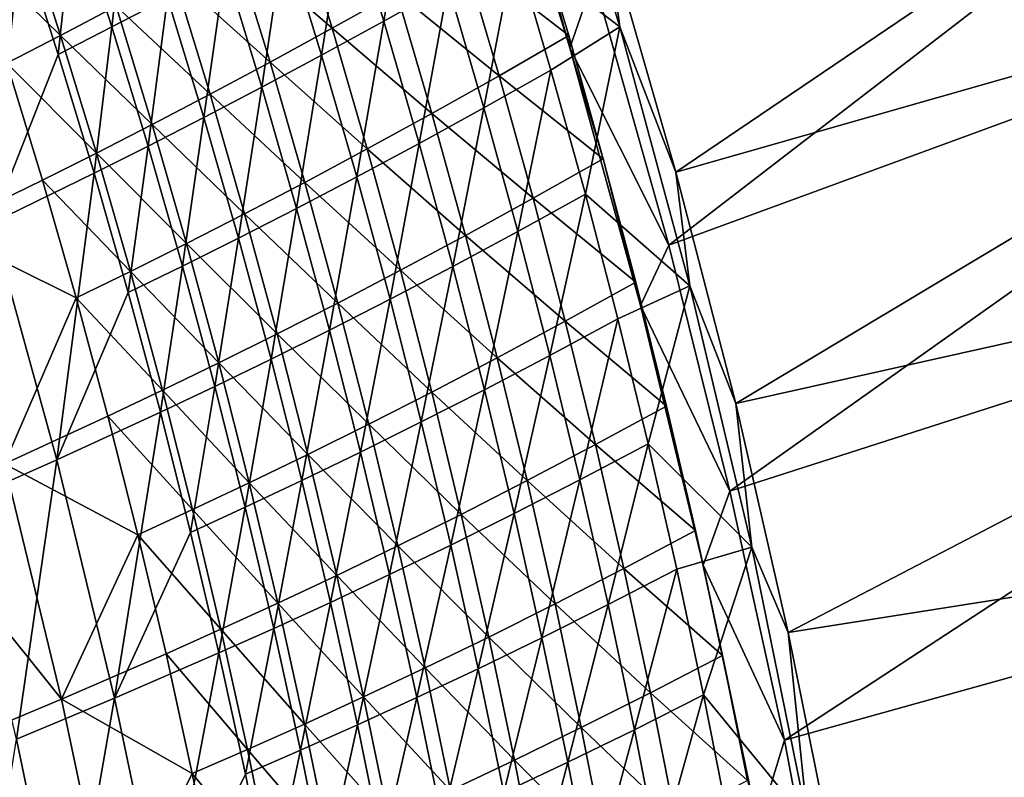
# Model space of a CAD drawing. Header units: metres. Extents: x 0 to 1400, y -1400 to 0.
# Tile 295 of 366: x 1270 to 1327, y -415 to -372. Entities that reach past the tile are written whole.
import ezdxf

# ---------------------------------------------------------------- set-up
doc = ezdxf.new("R2010")
doc.units = ezdxf.units.M

msp = doc.modelspace()

# ---------------------------------------------------------------- linework, layer by layer
at = {"layer": 'None'}
for points in [[(1304.176025, -367.089111, -32.129028), (1352.335571, -350.705872, -3), (1308.094849, -380.714813, -32.129078)], [(1352.335571, -350.705872, -3), (1356.939453, -366.763702, -3), (1308.094849, -380.714813, -32.129078)], [(1303.371338, -369.592438, -29.543886), (1307.676147, -384.91153, -29.543943), (1351.628052, -351.039612)], [(1351.628052, -351.039612), (1307.676147, -384.91153, -29.543943), (1356.223145, -367.0802)], [(1300.424194, -357.820374, -32.845264), (1304.86731, -372.360352, -32.845219), (1298.826904, -367.756226, -60.639706)], [(1300.424194, -357.820374, -32.845264), (1304.176025, -367.089111, -32.129028), (1304.86731, -372.360352, -32.845219)], [(1302, -373.569305, -30.947268), (1297.49353, -358.905182, -30.945208), (1299.840698, -365.826721, -32.351471)], [(1302, -373.569305, -30.947268), (1303.371338, -369.592438, -29.543886), (1297.49353, -358.905182, -30.945208)], [(1292.824097, -362.927704, -88.467834), (1291.302368, -372.036102, -116.334129), (1289.151733, -365.0383, -116.330811)], [(1292.824097, -362.927704, -88.467834), (1294.997314, -369.959747, -88.470154), (1291.302368, -372.036102, -116.334129)], [(1276.674683, -363.833923, -200.069901), (1275.689575, -372.368317, -228.0289), (1273.499268, -365.550751, -228.023712)], [(1276.674683, -363.833923, -200.069901), (1278.880737, -370.688141, -200.074814), (1275.689575, -372.368317, -228.0289)], [(1289.151733, -365.0383, -116.330811), (1287.737061, -373.992676, -144.22699), (1285.606812, -367.030365, -144.222961)], [(1289.151733, -365.0383, -116.330811), (1291.302368, -372.036102, -116.334129), (1287.737061, -373.992676, -144.22699)], [(1273.499268, -365.550751, -228.023712), (1272.606079, -373.959015, -255.998444), (1270.430542, -367.177704, -255.993134)], [(1273.499268, -365.550751, -228.023712), (1275.689575, -372.368317, -228.0289), (1272.606079, -373.959015, -255.998444)], [(1288.337891, -372.434845, -115.890923), (1286.209351, -365.522736, -115.887184), (1282.662231, -367.514465, -143.794128)], [(1288.337891, -372.434845, -115.890923), (1292.035156, -370.360229, -88.01181), (1286.209351, -365.522736, -115.887184)], [(1301.934082, -372.86795, -32.351276), (1299.840698, -365.826721, -32.351471), (1295.867554, -368.160065, -60.165554)], [(1302, -373.569305, -30.947268), (1299.840698, -365.826721, -32.351471), (1301.934082, -372.86795, -32.351276)], [(1272.739624, -372.855011, -227.641037), (1270.571899, -366.121246, -227.635147), (1267.501831, -367.749573, -255.616196)], [(1270.571899, -366.121246, -227.635147), (1272.739624, -372.855011, -227.641037), (1275.932373, -371.173584, -199.674194)], [(1285.606812, -367.030365, -144.222961), (1284.296875, -375.83725, -172.14325), (1282.184814, -368.911224, -172.138657)], [(1285.606812, -367.030365, -144.222961), (1287.737061, -373.992676, -144.22699), (1284.296875, -375.83725, -172.14325)], [(1304.176025, -367.089111, -32.129028), (1308.094849, -380.714813, -32.129078), (1304.86731, -372.360352, -32.845219)], [(1307.676147, -384.91153, -29.543943), (1311.191406, -399.043854, -29.543997), (1356.223145, -367.0802)], [(1308.094849, -380.714813, -32.129078), (1356.939453, -366.763702, -3), (1311.523682, -394.008362, -32.129128)], [(1356.223145, -367.0802), (1311.191406, -399.043854, -29.543997), (1360.31311, -383.256927)], [(1356.939453, -366.763702, -3), (1361.037842, -382.957916, -3), (1311.523682, -394.008362, -32.129128)], [(1268.779297, -383.647888, -311.97699), (1264.594116, -370.189362, -311.966797), (1270.430542, -367.177704, -255.993134)], [(1270.430542, -367.177704, -255.993134), (1272.606079, -373.959015, -255.998444), (1268.779297, -383.647888, -311.97699)], [(1282.662231, -367.514465, -143.794128), (1279.238281, -369.395752, -171.724335), (1284.77063, -374.391083, -143.798691)], [(1284.77063, -374.391083, -143.798691), (1288.337891, -372.434845, -115.890923), (1282.662231, -367.514465, -143.794128)], [(1269.654663, -374.447144, -255.622162), (1272.739624, -372.855011, -227.641037), (1267.501831, -367.749573, -255.616196)], [(1297.933105, -375.170502, -60.166588), (1295.867554, -368.160065, -60.165554), (1292.035156, -370.360229, -88.01181)], [(1298.826904, -367.756226, -60.639706), (1297.058838, -377.02475, -88.472519), (1294.997314, -369.959747, -88.470154)], [(1301.934082, -372.86795, -32.351276), (1295.867554, -368.160065, -60.165554), (1297.933105, -375.170502, -60.166588)], [(1298.826904, -367.756226, -60.639706), (1300.913574, -374.853943, -60.640728), (1297.058838, -377.02475, -88.472519)], [(1304.86731, -372.360352, -32.845219), (1300.913574, -374.853943, -60.640728), (1298.826904, -367.756226, -60.639706)], [(1282.184814, -368.911224, -172.138657), (1280.976196, -377.577484, -200.079834), (1278.880737, -370.688141, -200.074814)], [(1282.184814, -368.911224, -172.138657), (1284.296875, -375.83725, -172.14325), (1280.976196, -377.577484, -200.079834)], [(1281.328491, -376.236115, -171.729538), (1279.238281, -369.395752, -171.724335), (1275.932373, -371.173584, -199.674194)], [(1279.238281, -369.395752, -171.724335), (1281.328491, -376.236115, -171.729538), (1284.77063, -374.391083, -143.798691)], [(1307.676147, -384.91153, -29.543943), (1303.371338, -369.592438, -29.543886), (1302, -373.569305, -30.947268)], [(1294.075806, -377.337952, -88.014412), (1292.035156, -370.360229, -88.01181), (1288.337891, -372.434845, -115.890923)], [(1294.997314, -369.959747, -88.470154), (1293.341553, -379.066742, -116.337517), (1291.302368, -372.036102, -116.334129)], [(1292.035156, -370.360229, -88.01181), (1294.075806, -377.337952, -88.014412), (1297.933105, -375.170502, -60.166588)], [(1294.997314, -369.959747, -88.470154), (1297.058838, -377.02475, -88.472519), (1293.341553, -379.066742, -116.337517)], [(1278.880737, -370.688141, -200.074814), (1277.769531, -379.221008, -228.03421), (1275.689575, -372.368317, -228.0289)], [(1278.880737, -370.688141, -200.074814), (1280.976196, -377.577484, -200.079834), (1277.769531, -379.221008, -228.03421)], [(1272.739624, -372.855011, -227.641037), (1278.005981, -377.977295, -199.679886), (1275.932373, -371.173584, -199.674194)], [(1278.005981, -377.977295, -199.679886), (1281.328491, -376.236115, -171.729538), (1275.932373, -371.173584, -199.674194)], [(1291.302368, -372.036102, -116.334129), (1289.756348, -380.987762, -144.231094), (1287.737061, -373.992676, -144.22699)], [(1291.302368, -372.036102, -116.334129), (1293.341553, -379.066742, -116.337517), (1289.756348, -380.987762, -144.231094)], [(1275.689575, -372.368317, -228.0289), (1274.671631, -380.775452, -256.003876), (1272.606079, -373.959015, -255.998444)], [(1275.689575, -372.368317, -228.0289), (1277.769531, -379.221008, -228.03421), (1274.671631, -380.775452, -256.003876)], [(1290.356323, -379.378204, -115.894722), (1288.337891, -372.434845, -115.890923), (1284.77063, -374.391083, -143.798691)], [(1290.356323, -379.378204, -115.894722), (1294.075806, -377.337952, -88.014412), (1288.337891, -372.434845, -115.890923)], [(1300.913574, -374.853943, -60.640728), (1304.86731, -372.360352, -32.845219), (1302.88855, -381.9823, -60.641769)], [(1304.86731, -372.360352, -32.845219), (1308.898804, -387.251373, -32.845207), (1302.88855, -381.9823, -60.641769)], [(1304.86731, -372.360352, -32.845219), (1308.094849, -380.714813, -32.129078), (1308.898804, -387.251373, -32.845207)], [(1269.654663, -374.447144, -255.622162), (1274.797974, -379.622131, -227.647018), (1272.739624, -372.855011, -227.641037)], [(1274.797974, -379.622131, -227.647018), (1278.005981, -377.977295, -199.679886), (1272.739624, -372.855011, -227.641037)], [(1303.917236, -379.938995, -32.351086), (1301.934082, -372.86795, -32.351276), (1297.933105, -375.170502, -60.166588)], [(1303.917236, -379.938995, -32.351086), (1302, -373.569305, -30.947268), (1301.934082, -372.86795, -32.351276)], [(1306.053711, -388.371521, -30.949478), (1302, -373.569305, -30.947268), (1303.917236, -379.938995, -32.351086)], [(1306.053711, -388.371521, -30.949478), (1307.676147, -384.91153, -29.543943), (1302, -373.569305, -30.947268)], [(1265.803833, -384.053375, -311.622375), (1271.698608, -381.17807, -255.62822), (1269.654663, -374.447144, -255.622162)], [(1272.606079, -373.959015, -255.998444), (1274.671631, -380.775452, -256.003876), (1268.779297, -383.647888, -311.97699)], [(1271.698608, -381.17807, -255.62822), (1274.797974, -379.622131, -227.647018), (1269.654663, -374.447144, -255.622162)], [(1284.77063, -374.391083, -143.798691), (1281.328491, -376.236115, -171.729538), (1286.769165, -381.29892, -143.803299)], [(1287.737061, -373.992676, -144.22699), (1286.298096, -382.79599, -172.147934), (1284.296875, -375.83725, -172.14325)], [(1286.769165, -381.29892, -143.803299), (1290.356323, -379.378204, -115.894722), (1284.77063, -374.391083, -143.798691)], [(1287.737061, -373.992676, -144.22699), (1289.756348, -380.987762, -144.231094), (1286.298096, -382.79599, -172.147934)], [(1300.913574, -374.853943, -60.640728), (1299.009155, -384.12027, -88.47493), (1297.058838, -377.02475, -88.472519)], [(1300.913574, -374.853943, -60.640728), (1302.88855, -381.9823, -60.641769), (1299.009155, -384.12027, -88.47493)], [(1294.075806, -377.337952, -88.014412), (1299.888672, -382.210602, -60.167641), (1297.933105, -375.170502, -60.166588)], [(1297.933105, -375.170502, -60.166588), (1299.888672, -382.210602, -60.167641), (1303.917236, -379.938995, -32.351086)], [(1284.296875, -375.83725, -172.14325), (1282.96106, -384.499542, -200.084961), (1280.976196, -377.577484, -200.079834)], [(1284.296875, -375.83725, -172.14325), (1286.298096, -382.79599, -172.147934), (1282.96106, -384.499542, -200.084961)], [(1283.309082, -383.107666, -171.734802), (1281.328491, -376.236115, -171.729538), (1278.005981, -377.977295, -199.679886)], [(1281.328491, -376.236115, -171.729538), (1283.309082, -383.107666, -171.734802), (1286.769165, -381.29892, -143.803299)], [(1297.058838, -377.02475, -88.472519), (1295.269775, -386.127808, -116.340973), (1293.341553, -379.066742, -116.337517)], [(1297.058838, -377.02475, -88.472519), (1299.009155, -384.12027, -88.47493), (1295.269775, -386.127808, -116.340973)], [(1280.976196, -377.577484, -200.079834), (1279.73938, -386.106415, -228.039627), (1277.769531, -379.221008, -228.03421)], [(1280.976196, -377.577484, -200.079834), (1282.96106, -384.499542, -200.084961), (1279.73938, -386.106415, -228.039627)], [(1296.006714, -384.345215, -88.017044), (1294.075806, -377.337952, -88.014412), (1290.356323, -379.378204, -115.894722)], [(1299.888672, -382.210602, -60.167641), (1294.075806, -377.337952, -88.014412), (1296.006714, -384.345215, -88.017044)], [(1279.970459, -384.812195, -199.685669), (1278.005981, -377.977295, -199.679886), (1274.797974, -379.622131, -227.647018)], [(1279.970459, -384.812195, -199.685669), (1283.309082, -383.107666, -171.734802), (1278.005981, -377.977295, -199.679886)], [(1277.769531, -379.221008, -228.03421), (1276.627319, -387.624725, -256.009399), (1274.671631, -380.775452, -256.003876)], [(1277.769531, -379.221008, -228.03421), (1279.73938, -386.106415, -228.039627), (1276.627319, -387.624725, -256.009399)], [(1292.265259, -386.351044, -115.898567), (1290.356323, -379.378204, -115.894722), (1286.769165, -381.29892, -143.803299)], [(1293.341553, -379.066742, -116.337517), (1291.664795, -388.013214, -144.235275), (1289.756348, -380.987762, -144.231094)], [(1292.265259, -386.351044, -115.898567), (1296.006714, -384.345215, -88.017044), (1290.356323, -379.378204, -115.894722)], [(1293.341553, -379.066742, -116.337517), (1295.269775, -386.127808, -116.340973), (1291.664795, -388.013214, -144.235275)], [(1276.747314, -386.420441, -227.653076), (1274.797974, -379.622131, -227.647018), (1271.698608, -381.17807, -255.62822)], [(1279.970459, -384.812195, -199.685669), (1274.797974, -379.622131, -227.647018), (1276.747314, -386.420441, -227.653076)], [(1299.888672, -382.210602, -60.167641), (1305.791016, -387.038086, -32.350895), (1303.917236, -379.938995, -32.351086)], [(1305.791016, -387.038086, -32.350895), (1306.053711, -388.371521, -30.949478), (1303.917236, -379.938995, -32.351086)], [(1273.634033, -387.940247, -255.634369), (1271.698608, -381.17807, -255.62822), (1265.803833, -384.053375, -311.622375)], [(1274.671631, -380.775452, -256.003876), (1272.528076, -397.238525, -311.987579), (1268.779297, -383.647888, -311.97699)], [(1276.747314, -386.420441, -227.653076), (1271.698608, -381.17807, -255.62822), (1273.634033, -387.940247, -255.634369)], [(1274.671631, -380.775452, -256.003876), (1276.627319, -387.624725, -256.009399), (1272.528076, -397.238525, -311.987579)], [(1289.756348, -380.987762, -144.231094), (1288.188843, -389.785095, -172.15271), (1286.298096, -382.79599, -172.147934)], [(1289.756348, -380.987762, -144.231094), (1291.664795, -388.013214, -144.235275), (1288.188843, -389.785095, -172.15271)], [(1308.094849, -380.714813, -32.129078), (1311.523682, -394.008362, -32.129128), (1308.898804, -387.251373, -32.845207)], [(1286.769165, -381.29892, -143.803299), (1283.309082, -383.107666, -171.734802), (1288.658569, -388.236176, -143.807983)], [(1288.658569, -388.236176, -143.807983), (1292.265259, -386.351044, -115.898567), (1286.769165, -381.29892, -143.803299)], [(1301.735107, -389.278625, -60.168713), (1299.888672, -382.210602, -60.167641), (1296.006714, -384.345215, -88.017044)], [(1302.88855, -381.9823, -60.641769), (1300.848267, -391.243896, -88.477379), (1299.009155, -384.12027, -88.47493)], [(1305.791016, -387.038086, -32.350895), (1299.888672, -382.210602, -60.167641), (1301.735107, -389.278625, -60.168713)], [(1302.88855, -381.9823, -60.641769), (1304.752319, -389.138947, -60.642838), (1300.848267, -391.243896, -88.477379)], [(1302.88855, -381.9823, -60.641769), (1308.898804, -387.251373, -32.845207), (1304.752319, -389.138947, -60.642838)], [(1286.298096, -382.79599, -172.147934), (1284.835815, -391.451965, -200.090179), (1282.96106, -384.499542, -200.084961)], [(1286.298096, -382.79599, -172.147934), (1288.188843, -389.785095, -172.15271), (1284.835815, -391.451965, -200.090179)], [(1311.523682, -394.008362, -32.129128), (1361.037842, -382.957916, -3), (1314.547607, -407.175018, -32.129181)], [(1361.037842, -382.957916, -3), (1364.636108, -399.270569, -3), (1314.547607, -407.175018, -32.129181)], [(1285.180908, -390.008575, -171.740143), (1283.309082, -383.107666, -171.734802), (1279.970459, -384.812195, -199.685669)], [(1283.309082, -383.107666, -171.734802), (1285.180908, -390.008575, -171.740143), (1288.658569, -388.236176, -143.807983)], [(1311.191406, -399.043854, -29.543997), (1314.320557, -413.361023, -29.544052), (1360.31311, -383.256927)], [(1360.31311, -383.256927), (1314.320557, -413.361023, -29.544052), (1363.903687, -399.55188)], [(1269.514404, -397.468994, -311.633911), (1273.634033, -387.940247, -255.634369), (1265.803833, -384.053375, -311.622375)], [(1268.779297, -383.647888, -311.97699), (1272.528076, -397.238525, -311.987579), (1266.950073, -399.722565, -367.978333)], [(1282.96106, -384.499542, -200.084961), (1281.599365, -393.022278, -228.045135), (1279.73938, -386.106415, -228.039627)], [(1282.96106, -384.499542, -200.084961), (1284.835815, -391.451965, -200.090179), (1281.599365, -393.022278, -228.045135)], [(1297.828735, -391.38028, -88.019707), (1296.006714, -384.345215, -88.017044), (1292.265259, -386.351044, -115.898567)], [(1299.009155, -384.12027, -88.47493), (1297.087036, -393.216888, -116.344475), (1295.269775, -386.127808, -116.340973)], [(1301.735107, -389.278625, -60.168713), (1296.006714, -384.345215, -88.017044), (1297.828735, -391.38028, -88.019707)], [(1300.848267, -391.243896, -88.477379), (1297.087036, -393.216888, -116.344475), (1299.009155, -384.12027, -88.47493)], [(1281.826416, -391.676483, -199.691513), (1279.970459, -384.812195, -199.685669), (1276.747314, -386.420441, -227.653076)], [(1281.826416, -391.676483, -199.691513), (1285.180908, -390.008575, -171.740143), (1279.970459, -384.812195, -199.685669)], [(1311.191406, -399.043854, -29.543997), (1307.676147, -384.91153, -29.543943), (1306.053711, -388.371521, -30.949478)], [(1279.73938, -386.106415, -228.039627), (1278.473389, -394.504486, -256.015015), (1276.627319, -387.624725, -256.009399)], [(1279.73938, -386.106415, -228.039627), (1281.599365, -393.022278, -228.045135), (1278.473389, -394.504486, -256.015015)], [(1294.065674, -393.351593, -115.902458), (1292.265259, -386.351044, -115.898567), (1288.658569, -388.236176, -143.807983)], [(1295.269775, -386.127808, -116.340973), (1293.462646, -395.06665, -144.239532), (1291.664795, -388.013214, -144.235275)], [(1294.065674, -393.351593, -115.902458), (1297.828735, -391.38028, -88.019707), (1292.265259, -386.351044, -115.898567)], [(1295.269775, -386.127808, -116.340973), (1297.087036, -393.216888, -116.344475), (1293.462646, -395.06665, -144.239532)], [(1278.588623, -393.248138, -227.659225), (1276.747314, -386.420441, -227.653076), (1273.634033, -387.940247, -255.634369)], [(1281.826416, -391.676483, -199.691513), (1276.747314, -386.420441, -227.653076), (1278.588623, -393.248138, -227.659225)], [(1307.556152, -394.163483, -32.350712), (1305.791016, -387.038086, -32.350895), (1301.735107, -389.278625, -60.168713)], [(1308.898804, -387.251373, -32.845207), (1306.505127, -396.321411, -60.643921), (1304.752319, -389.138947, -60.642838)], [(1306.053711, -388.371521, -30.949478), (1305.791016, -387.038086, -32.350895), (1307.556152, -394.163483, -32.350712)], [(1308.898804, -387.251373, -32.845207), (1312.455688, -402.263763, -32.845352), (1306.505127, -396.321411, -60.643921)], [(1308.898804, -387.251373, -32.845207), (1311.523682, -394.008362, -32.129128), (1312.455688, -402.263763, -32.845352)], [(1275.461548, -394.731873, -255.64061), (1273.634033, -387.940247, -255.634369), (1269.514404, -397.468994, -311.633911)], [(1276.627319, -387.624725, -256.009399), (1278.473389, -394.504486, -256.015015), (1272.528076, -397.238525, -311.987579)], [(1278.588623, -393.248138, -227.659225), (1273.634033, -387.940247, -255.634369), (1275.461548, -394.731873, -255.64061)], [(1291.664795, -388.013214, -144.235275), (1289.969238, -396.802185, -172.157547), (1288.188843, -389.785095, -172.15271)], [(1291.664795, -388.013214, -144.235275), (1293.462646, -395.06665, -144.239532), (1289.969238, -396.802185, -172.157547)], [(1288.658569, -388.236176, -143.807983), (1285.180908, -390.008575, -171.740143), (1290.439697, -395.20108, -143.812714)], [(1290.439697, -395.20108, -143.812714), (1294.065674, -393.351593, -115.902458), (1288.658569, -388.236176, -143.807983)], [(1309.655762, -403.291931, -30.951727), (1306.053711, -388.371521, -30.949478), (1307.556152, -394.163483, -32.350712)], [(1309.655762, -403.291931, -30.951727), (1311.191406, -399.043854, -29.543997), (1306.053711, -388.371521, -30.949478)], [(1304.752319, -389.138947, -60.642838), (1302.57666, -398.39325, -88.479874), (1300.848267, -391.243896, -88.477379)], [(1304.752319, -389.138947, -60.642838), (1306.505127, -396.321411, -60.643921), (1302.57666, -398.39325, -88.479874)], [(1303.473145, -396.372803, -60.169796), (1301.735107, -389.278625, -60.168713), (1297.828735, -391.38028, -88.019707)], [(1307.556152, -394.163483, -32.350712), (1301.735107, -389.278625, -60.168713), (1303.473145, -396.372803, -60.169796)], [(1286.944702, -396.937134, -171.74556), (1285.180908, -390.008575, -171.740143), (1281.826416, -391.676483, -199.691513)], [(1288.188843, -389.785095, -172.15271), (1286.600464, -398.432434, -200.095474), (1284.835815, -391.451965, -200.090179)], [(1285.180908, -390.008575, -171.740143), (1286.944702, -396.937134, -171.74556), (1290.439697, -395.20108, -143.812714)], [(1288.188843, -389.785095, -172.15271), (1289.969238, -396.802185, -172.157547), (1286.600464, -398.432434, -200.095474)], [(1299.542603, -398.441376, -88.022408), (1297.828735, -391.38028, -88.019707), (1294.065674, -393.351593, -115.902458)], [(1298.793823, -400.331635, -116.348038), (1297.087036, -393.216888, -116.344475), (1300.848267, -391.243896, -88.477379)], [(1303.473145, -396.372803, -60.169796), (1297.828735, -391.38028, -88.019707), (1299.542603, -398.441376, -88.022408)], [(1302.57666, -398.39325, -88.479874), (1298.793823, -400.331635, -116.348038), (1300.848267, -391.243896, -88.477379)], [(1283.574585, -398.568359, -199.697433), (1281.826416, -391.676483, -199.691513), (1278.588623, -393.248138, -227.659225)], [(1284.835815, -391.451965, -200.090179), (1283.349487, -399.966217, -228.050735), (1281.599365, -393.022278, -228.045135)], [(1283.574585, -398.568359, -199.697433), (1286.944702, -396.937134, -171.74556), (1281.826416, -391.676483, -199.691513)], [(1284.835815, -391.451965, -200.090179), (1286.600464, -398.432434, -200.095474), (1283.349487, -399.966217, -228.050735)], [(1281.599365, -393.022278, -228.045135), (1280.210083, -401.412415, -256.020752), (1278.473389, -394.504486, -256.015015)], [(1281.599365, -393.022278, -228.045135), (1283.349487, -399.966217, -228.050735), (1280.210083, -401.412415, -256.020752)], [(1280.32251, -400.103516, -227.665451), (1278.588623, -393.248138, -227.659225), (1275.461548, -394.731873, -255.64061)], [(1283.574585, -398.568359, -199.697433), (1278.588623, -393.248138, -227.659225), (1280.32251, -400.103516, -227.665451)], [(1295.758057, -400.378082, -115.906387), (1294.065674, -393.351593, -115.902458), (1290.439697, -395.20108, -143.812714)], [(1297.087036, -393.216888, -116.344475), (1295.150269, -402.145721, -144.243851), (1293.462646, -395.06665, -144.239532)], [(1295.758057, -400.378082, -115.906387), (1299.542603, -398.441376, -88.022408), (1294.065674, -393.351593, -115.902458)], [(1298.793823, -400.331635, -116.348038), (1295.150269, -402.145721, -144.243851), (1297.087036, -393.216888, -116.344475)], [(1309.213501, -401.313446, -32.350529), (1307.556152, -394.163483, -32.350712), (1303.473145, -396.372803, -60.169796)], [(1309.655762, -403.291931, -30.951727), (1307.556152, -394.163483, -32.350712), (1309.213501, -401.313446, -32.350529)], [(1311.523682, -394.008362, -32.129128), (1314.547607, -407.175018, -32.129181), (1312.455688, -402.263763, -32.845352)], [(1277.182129, -401.55127, -255.646912), (1275.461548, -394.731873, -255.64061), (1269.514404, -397.468994, -311.633911)], [(1278.473389, -394.504486, -256.015015), (1275.841675, -410.942963, -311.998535), (1272.528076, -397.238525, -311.987579)], [(1280.32251, -400.103516, -227.665451), (1275.461548, -394.731873, -255.64061), (1277.182129, -401.55127, -255.646912)], [(1278.473389, -394.504486, -256.015015), (1280.210083, -401.412415, -256.020752), (1275.841675, -410.942963, -311.998535)], [(1290.439697, -395.20108, -143.812714), (1286.944702, -396.937134, -171.74556), (1292.113159, -402.191864, -143.817505)], [(1293.462646, -395.06665, -144.239532), (1291.639648, -403.84491, -172.162476), (1289.969238, -396.802185, -172.157547)], [(1292.113159, -402.191864, -143.817505), (1295.758057, -400.378082, -115.906387), (1290.439697, -395.20108, -143.812714)], [(1293.462646, -395.06665, -144.239532), (1295.150269, -402.145721, -144.243851), (1291.639648, -403.84491, -172.162476)], [(1305.103638, -403.491364, -60.170898), (1303.473145, -396.372803, -60.169796), (1299.542603, -398.441376, -88.022408)], [(1306.505127, -396.321411, -60.643921), (1304.194702, -405.566132, -88.482399), (1302.57666, -398.39325, -88.479874)], [(1309.213501, -401.313446, -32.350529), (1303.473145, -396.372803, -60.169796), (1305.103638, -403.491364, -60.170898)], [(1306.505127, -396.321411, -60.643921), (1308.147217, -403.527557, -60.645027), (1304.194702, -405.566132, -88.482399)], [(1312.455688, -402.263763, -32.845352), (1308.147217, -403.527557, -60.645027), (1306.505127, -396.321411, -60.643921)], [(1288.601196, -403.891541, -171.751007), (1286.944702, -396.937134, -171.74556), (1283.574585, -398.568359, -199.697433)], [(1289.969238, -396.802185, -172.157547), (1288.255249, -405.438538, -200.100876), (1286.600464, -398.432434, -200.095474)], [(1286.944702, -396.937134, -171.74556), (1288.601196, -403.891541, -171.751007), (1292.113159, -402.191864, -143.817505)], [(1289.969238, -396.802185, -172.157547), (1291.639648, -403.84491, -172.162476), (1288.255249, -405.438538, -200.100876)], [(1272.799316, -410.996429, -311.645782), (1269.514404, -397.468994, -311.633911), (1263.93396, -399.954773, -367.651917)], [(1272.528076, -397.238525, -311.987579), (1270.212402, -413.303833, -367.987579), (1266.950073, -399.722565, -367.978333)], [(1277.182129, -401.55127, -255.646912), (1269.514404, -397.468994, -311.633911), (1272.799316, -410.996429, -311.645782)], [(1272.528076, -397.238525, -311.987579), (1275.841675, -410.942963, -311.998535), (1270.212402, -413.303833, -367.987579)], [(1285.215698, -405.486176, -199.703415), (1283.574585, -398.568359, -199.697433), (1280.32251, -400.103516, -227.665451)], [(1286.600464, -398.432434, -200.095474), (1284.990112, -406.935852, -228.056427), (1283.349487, -399.966217, -228.050735)], [(1285.215698, -405.486176, -199.703415), (1288.601196, -403.891541, -171.751007), (1283.574585, -398.568359, -199.697433)], [(1286.600464, -398.432434, -200.095474), (1288.255249, -405.438538, -200.100876), (1284.990112, -406.935852, -228.056427)], [(1301.14917, -405.526703, -88.025124), (1299.542603, -398.441376, -88.022408), (1295.758057, -400.378082, -115.906387)], [(1298.793823, -400.331635, -116.348038), (1302.57666, -398.39325, -88.479874), (1300.390381, -407.469818, -116.351654)], [(1299.542603, -398.441376, -88.022408), (1301.14917, -405.526703, -88.025124), (1305.103638, -403.491364, -60.170898)], [(1302.57666, -398.39325, -88.479874), (1304.194702, -405.566132, -88.482399), (1300.390381, -407.469818, -116.351654)], [(1314.320557, -413.361023, -29.544052), (1311.191406, -399.043854, -29.543997), (1309.655762, -403.291931, -30.951727)], [(1314.547607, -407.175018, -32.129181), (1364.636108, -399.270569, -3), (1317.338013, -421.018951, -32.129234)], [(1364.636108, -399.270569, -3), (1367.740601, -415.684387, -3), (1317.338013, -421.018951, -32.129234)], [(1314.320557, -413.361023, -29.544052), (1317.152222, -428.405731, -29.544111), (1363.903687, -399.55188)], [(1363.903687, -399.55188), (1317.152222, -428.405731, -29.544111), (1367.000732, -415.947754)], [(1272.799316, -410.996429, -311.645782), (1263.93396, -399.954773, -367.651917), (1267.168457, -413.359039, -367.661377)], [(1281.949707, -406.984833, -227.671738), (1280.32251, -400.103516, -227.665451), (1277.182129, -401.55127, -255.646912)], [(1283.349487, -399.966217, -228.050735), (1281.837524, -408.346161, -256.026581), (1280.210083, -401.412415, -256.020752)], [(1285.215698, -405.486176, -199.703415), (1280.32251, -400.103516, -227.665451), (1281.949707, -406.984833, -227.671738)], [(1284.990112, -406.935852, -228.056427), (1281.837524, -408.346161, -256.026581), (1283.349487, -399.966217, -228.050735)], [(1297.343506, -407.428741, -115.910347), (1295.758057, -400.378082, -115.906387), (1292.113159, -402.191864, -143.817505)], [(1296.727905, -409.248199, -144.248245), (1295.150269, -402.145721, -144.243851), (1298.793823, -400.331635, -116.348038)], [(1297.343506, -407.428741, -115.910347), (1301.14917, -405.526703, -88.025124), (1295.758057, -400.378082, -115.906387)], [(1300.390381, -407.469818, -116.351654), (1296.727905, -409.248199, -144.248245), (1298.793823, -400.331635, -116.348038)], [(1278.796265, -408.396637, -255.65329), (1277.182129, -401.55127, -255.646912), (1272.799316, -410.996429, -311.645782)], [(1280.210083, -401.412415, -256.020752), (1281.837524, -408.346161, -256.026581), (1275.841675, -410.942963, -311.998535)], [(1281.949707, -406.984833, -227.671738), (1277.182129, -401.55127, -255.646912), (1278.796265, -408.396637, -255.65329)], [(1310.763794, -408.486115, -32.350349), (1309.213501, -401.313446, -32.350529), (1305.103638, -403.491364, -60.170898)], [(1310.763794, -408.486115, -32.350349), (1309.655762, -403.291931, -30.951727), (1309.213501, -401.313446, -32.350529)], [(1295.150269, -402.145721, -144.243851), (1293.200439, -410.911072, -172.16748), (1291.639648, -403.84491, -172.162476)], [(1295.150269, -402.145721, -144.243851), (1296.727905, -409.248199, -144.248245), (1293.200439, -410.911072, -172.16748)], [(1292.113159, -402.191864, -143.817505), (1288.601196, -403.891541, -171.751007), (1293.67981, -409.206787, -143.822327)], [(1293.67981, -409.206787, -143.822327), (1297.343506, -407.428741, -115.910347), (1292.113159, -402.191864, -143.817505)], [(1308.147217, -403.527557, -60.645027), (1312.455688, -402.263763, -32.845352), (1309.679688, -410.75592, -60.646149)], [(1309.679688, -410.75592, -60.646149), (1312.455688, -402.263763, -32.845352), (1315.67395, -418.068298, -32.845451)], [(1312.455688, -402.263763, -32.845352), (1314.547607, -407.175018, -32.129181), (1315.67395, -418.068298, -32.845451)], [(1312.807373, -418.315155, -30.953905), (1309.655762, -403.291931, -30.951727), (1310.763794, -408.486115, -32.350349)], [(1312.807373, -418.315155, -30.953905), (1314.320557, -413.361023, -29.544052), (1309.655762, -403.291931, -30.951727)], [(1291.639648, -403.84491, -172.162476), (1289.800781, -412.46814, -200.106339), (1288.255249, -405.438538, -200.100876)], [(1291.639648, -403.84491, -172.162476), (1293.200439, -410.911072, -172.16748), (1289.800781, -412.46814, -200.106339)], [(1301.14917, -405.526703, -88.025124), (1306.627319, -410.632477, -60.172016), (1305.103638, -403.491364, -60.170898)], [(1304.194702, -405.566132, -88.482399), (1308.147217, -403.527557, -60.645027), (1305.703247, -412.761108, -88.484955)], [(1305.103638, -403.491364, -60.170898), (1306.627319, -410.632477, -60.172016), (1310.763794, -408.486115, -32.350349)], [(1305.703247, -412.761108, -88.484955), (1308.147217, -403.527557, -60.645027), (1309.679688, -410.75592, -60.646149)], [(1290.151123, -410.870087, -171.756516), (1288.601196, -403.891541, -171.751007), (1285.215698, -405.486176, -199.703415)], [(1288.601196, -403.891541, -171.751007), (1290.151123, -410.870087, -171.756516), (1293.67981, -409.206787, -143.822327)], [(1286.75061, -412.428101, -199.709442), (1285.215698, -405.486176, -199.703415), (1281.949707, -406.984833, -227.671738)], [(1288.255249, -405.438538, -200.100876), (1286.521729, -413.929138, -228.06221), (1284.990112, -406.935852, -228.056427)], [(1286.75061, -412.428101, -199.709442), (1290.151123, -410.870087, -171.756516), (1285.215698, -405.486176, -199.703415)], [(1288.255249, -405.438538, -200.100876), (1289.800781, -412.46814, -200.106339), (1286.521729, -413.929138, -228.06221)], [(1302.649292, -412.63446, -88.02787), (1301.14917, -405.526703, -88.025124), (1297.343506, -407.428741, -115.910347)], [(1300.390381, -407.469818, -116.351654), (1304.194702, -405.566132, -88.482399), (1301.87793, -414.630035, -116.355309)], [(1306.627319, -410.632477, -60.172016), (1301.14917, -405.526703, -88.025124), (1302.649292, -412.63446, -88.02787)], [(1301.87793, -414.630035, -116.355309), (1304.194702, -405.566132, -88.482399), (1305.703247, -412.761108, -88.484955)], [(1283.470947, -413.89032, -227.678085), (1281.949707, -406.984833, -227.671738), (1278.796265, -408.396637, -255.65329)], [(1283.356079, -415.30368, -256.032471), (1281.837524, -408.346161, -256.026581), (1284.990112, -406.935852, -228.056427)], [(1286.75061, -412.428101, -199.709442), (1281.949707, -406.984833, -227.671738), (1283.470947, -413.89032, -227.678085)], [(1286.521729, -413.929138, -228.06221), (1283.356079, -415.30368, -256.032471), (1284.990112, -406.935852, -228.056427)], [(1314.547607, -407.175018, -32.129181), (1317.338013, -421.018951, -32.129234), (1315.67395, -418.068298, -32.845451)], [(1298.822632, -414.50174, -115.914337), (1297.343506, -407.428741, -115.910347), (1293.67981, -409.206787, -143.822327)], [(1296.727905, -409.248199, -144.248245), (1300.390381, -407.469818, -116.351654), (1298.196655, -416.37265, -144.252686)], [(1298.822632, -414.50174, -115.914337), (1302.649292, -412.63446, -88.02787), (1297.343506, -407.428741, -115.910347)], [(1298.196655, -416.37265, -144.252686), (1300.390381, -407.469818, -116.351654), (1301.87793, -414.630035, -116.355309)], [(1278.796265, -408.396637, -255.65329), (1272.799316, -410.996429, -311.645782), (1280.30481, -415.266296, -255.659729)], [(1275.841675, -410.942963, -311.998535), (1281.837524, -408.346161, -256.026581), (1278.722656, -424.744293, -312.009827)], [(1281.837524, -408.346161, -256.026581), (1283.356079, -415.30368, -256.032471), (1278.722656, -424.744293, -312.009827)], [(1278.796265, -408.396637, -255.65329), (1280.30481, -415.266296, -255.659729), (1283.470947, -413.89032, -227.678085)], [(1306.627319, -410.632477, -60.172016), (1312.20813, -415.679626, -32.350178), (1310.763794, -408.486115, -32.350349)], [(1312.20813, -415.679626, -32.350178), (1312.807373, -418.315155, -30.953905), (1310.763794, -408.486115, -32.350349)], [(1293.67981, -409.206787, -143.822327), (1290.151123, -410.870087, -171.756516), (1295.140503, -416.243958, -143.827194)], [(1293.200439, -410.911072, -172.16748), (1296.727905, -409.248199, -144.248245), (1294.652466, -417.999207, -172.172531)], [(1295.140503, -416.243958, -143.827194), (1298.822632, -414.50174, -115.914337), (1293.67981, -409.206787, -143.822327)], [(1294.652466, -417.999207, -172.172531), (1296.727905, -409.248199, -144.248245), (1298.196655, -416.37265, -144.252686)], [(1308.045166, -417.79425, -60.173149), (1306.627319, -410.632477, -60.172016), (1302.649292, -412.63446, -88.02787)], [(1312.20813, -415.679626, -32.350178), (1306.627319, -410.632477, -60.172016), (1308.045166, -417.79425, -60.173149)], [(1272.799316, -410.996429, -311.645782), (1267.168457, -413.359039, -367.661377), (1275.664307, -424.621826, -311.657867)], [(1275.841675, -410.942963, -311.998535), (1273.044434, -426.983704, -367.99707), (1270.212402, -413.303833, -367.987579)], [(1272.799316, -410.996429, -311.645782), (1275.664307, -424.621826, -311.657867), (1280.30481, -415.266296, -255.659729)], [(1275.841675, -410.942963, -311.998535), (1278.722656, -424.744293, -312.009827), (1273.044434, -426.983704, -367.99707)], [(1291.595459, -417.87088, -171.76207), (1290.151123, -410.870087, -171.756516), (1286.75061, -412.428101, -199.709442)], [(1289.800781, -412.46814, -200.106339), (1293.200439, -410.911072, -172.16748), (1291.237793, -419.519806, -200.111877)], [(1290.151123, -410.870087, -171.756516), (1291.595459, -417.87088, -171.76207), (1295.140503, -416.243958, -143.827194)], [(1291.237793, -419.519806, -200.111877), (1293.200439, -410.911072, -172.16748), (1294.652466, -417.999207, -172.172531)], [(1309.679688, -410.75592, -60.646149), (1307.103394, -419.976837, -88.487549), (1305.703247, -412.761108, -88.484955)], [(1311.103516, -418.005219, -60.647289), (1307.103394, -419.976837, -88.487549), (1309.679688, -410.75592, -60.646149)], [(1315.67395, -418.068298, -32.845451), (1311.103516, -418.005219, -60.647289), (1309.679688, -410.75592, -60.646149)], [(1288.180176, -419.392303, -199.715515), (1286.75061, -412.428101, -199.709442), (1283.470947, -413.89032, -227.678085)], [(1286.521729, -413.929138, -228.06221), (1289.800781, -412.46814, -200.106339), (1287.945068, -420.944519, -228.068054)], [(1291.595459, -417.87088, -171.76207), (1286.75061, -412.428101, -199.709442), (1288.180176, -419.392303, -199.715515)], [(1287.945068, -420.944519, -228.068054), (1289.800781, -412.46814, -200.106339), (1291.237793, -419.519806, -200.111877)], [(1304.043701, -419.762756, -88.030632), (1302.649292, -412.63446, -88.02787), (1298.822632, -414.50174, -115.914337)], [(1305.703247, -412.761108, -88.484955), (1303.257202, -421.810913, -116.359009), (1301.87793, -414.630035, -116.355309)], [(1308.045166, -417.79425, -60.173149), (1302.649292, -412.63446, -88.02787), (1304.043701, -419.762756, -88.030632)], [(1307.103394, -419.976837, -88.487549), (1303.257202, -421.810913, -116.359009), (1305.703247, -412.761108, -88.484955)], [(1267.168457, -413.359039, -367.661377), (1269.985596, -426.86261, -367.671112), (1275.664307, -424.621826, -311.657867)], [(1270.212402, -413.303833, -367.987579), (1273.044434, -426.983704, -367.99707), (1267.670166, -429.083374, -423.979279)], [(1317.152222, -428.405731, -29.544111), (1314.320557, -413.361023, -29.544052), (1312.807373, -418.315155, -30.953905)], [(1280.30481, -415.266296, -255.659729), (1284.887085, -420.818146, -227.684479), (1283.470947, -413.89032, -227.678085)], [(1283.356079, -415.30368, -256.032471), (1286.521729, -413.929138, -228.06221), (1284.766724, -422.283447, -256.038452)], [(1283.470947, -413.89032, -227.678085), (1284.887085, -420.818146, -227.684479), (1288.180176, -419.392303, -199.715515)], [(1284.766724, -422.283447, -256.038452), (1286.521729, -413.929138, -228.06221), (1287.945068, -420.944519, -228.068054)], [(1300.196533, -421.595184, -115.918358), (1298.822632, -414.50174, -115.914337), (1295.140503, -416.243958, -143.827194)], [(1301.87793, -414.630035, -116.355309), (1299.557495, -423.517761, -144.257172), (1298.196655, -416.37265, -144.252686)], [(1300.196533, -421.595184, -115.918358), (1304.043701, -419.762756, -88.030632), (1298.822632, -414.50174, -115.914337)], [(1303.257202, -421.810913, -116.359009), (1299.557495, -423.517761, -144.257172), (1301.87793, -414.630035, -116.355309)], [(1280.30481, -415.266296, -255.659729), (1275.664307, -424.621826, -311.657867), (1281.708496, -422.158386, -255.666229)], [(1278.722656, -424.744293, -312.009827), (1283.356079, -415.30368, -256.032471), (1284.766724, -422.283447, -256.038452)], [(1280.30481, -415.266296, -255.659729), (1281.708496, -422.158386, -255.666229), (1284.887085, -420.818146, -227.684479)]]:
    msp.add_3dface(points, dxfattribs=at)
at = {"layer": 'None0'}
for points in [[(1294.119019, -124.129761, -541.977783), (1150.81958, -781.702271, -541.977783), (1274.459961, -120.453018, -541.977783)], [(1274.459961, -120.453018, -521.977783), (1274.459961, -120.453018, -541.977783), (1150.81958, -781.702271, -521.977783)], [(1274.459961, -120.453018, -541.977783), (1150.81958, -781.702271, -541.977783), (1150.81958, -781.702271, -521.977783)], [(1150.81958, -781.702271, -521.977783), (1294.119019, -124.129761, -521.977783), (1274.459961, -120.453018, -521.977783)], [(1294.119019, -124.129761, -541.977783), (1170.478882, -785.378174, -541.977783), (1150.81958, -781.702271, -541.977783)], [(1170.478882, -785.378174, -521.977783), (1294.119019, -124.129761, -521.977783), (1150.81958, -781.702271, -521.977783)], [(1170.478882, -785.378174, -521.977783), (1170.478882, -785.378174, -541.977783), (1294.119019, -124.129761, -521.977783)], [(1170.478882, -785.378174, -541.977783), (1294.119019, -124.129761, -541.977783), (1294.119019, -124.129761, -521.977783)]]:
    msp.add_3dface(points, dxfattribs=at)

doc.saveas('drawing.dxf')
